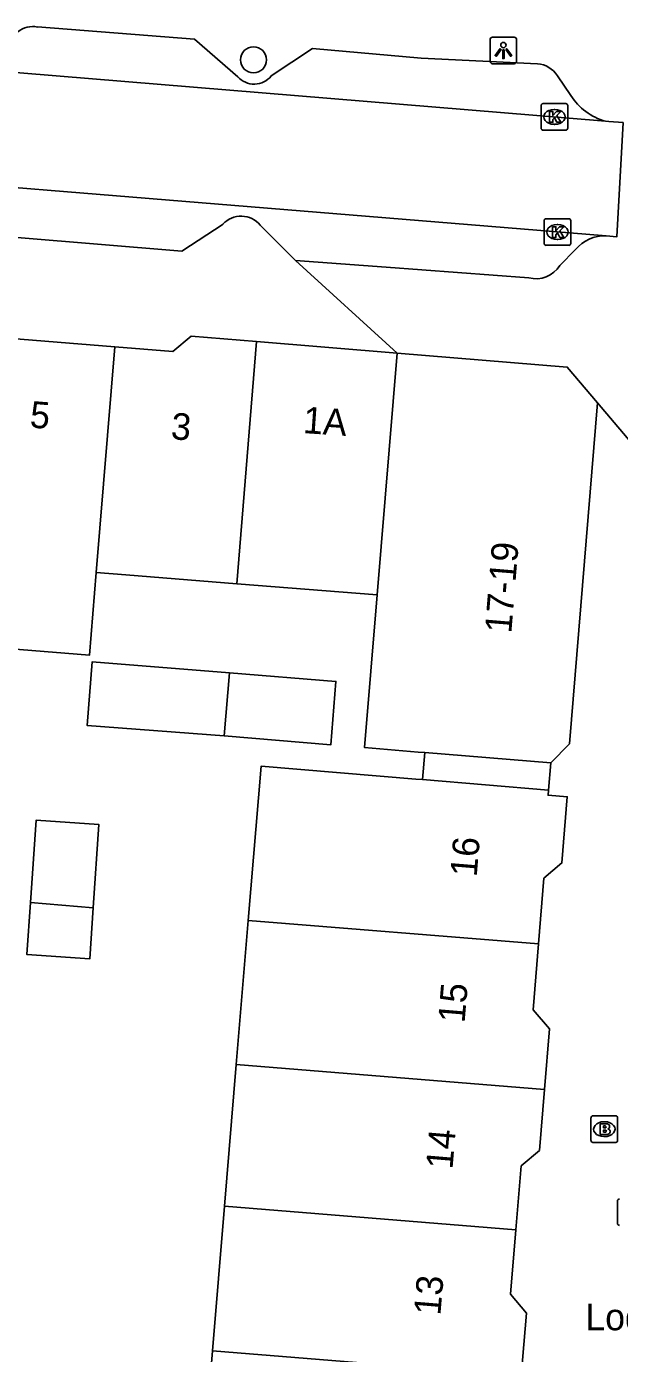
# Model space of a CAD drawing. Extents: x 159961 to 160856, y 382704 to 383353.
# Drawn here: x 160535.54 to 160557.81, y 383092.5 to 383142.37 of the extents above; entities that cross this region are included whole.
import ezdxf

# ---------------------------------------------------------------- set-up
doc = ezdxf.new("R2010")
doc.units = 0
for name, color, linetype in [('IMGEO_Boom', 7, 'Continuous'), ('IMGEO_Brandkraan', 7, 'Continuous'), ('IMGEO_Kolk', 7, 'Continuous'), ('IMGEO_Lichtpunt', 7, 'Continuous'), ('IMGEO_Openbare_ruimte_label', 7, 'Continuous'), ('IMGEO_Pand', 7, 'Continuous'), ('IMGEO_Pand_nummerreeks', 7, 'Continuous'), ('IMGEO_Pand_overbouw', 7, 'Continuous'), ('IMGEO_Rijbaan_lokaal_open', 7, 'Continuous'), ('IMGEO_Voetpad_open', 7, 'Continuous')]:
    doc.layers.add(name, color=color, linetype=linetype)

msp = doc.modelspace()

# ---------------------------------------------------------------- linework, layer by layer
at = {"layer": 'IMGEO_Boom'}
msp.add_circle((160544.063, 383141.118), 0.489, dxfattribs=at)
at = {"layer": 'IMGEO_Brandkraan'}
for p, q in [((160556.741, 383100.506), (160556.741, 383101.358)), ((160556.816, 383101.432), (160557.668, 383101.432)), ((160557.229, 383101.212), (160557.254, 383101.212)), ((160557.742, 383101.358), (160557.742, 383100.506)), ((160557.252, 383100.652), (160557.227, 383100.652)), ((160557.668, 383100.432), (160556.816, 383100.432))]:
    msp.add_line(p, q, dxfattribs=at)
for points in [[(160556.741, 383100.506), (160556.741, 383101.358)], [(160556.816, 383101.432), (160557.668, 383101.432)], [(160557.089, 383101.132), (160557.089, 383100.732), (160557.302, 383100.732)], [(160557.32, 383101.132), (160557.089, 383101.132)], [(160557.742, 383101.358), (160557.742, 383100.506)], [(160557.268, 383101.051), (160557.214, 383101.051), (160557.214, 383100.975)], [(160557.214, 383100.975), (160557.267, 383100.975)], [(160557.276, 383100.899), (160557.214, 383100.899), (160557.214, 383100.818)], [(160557.214, 383100.818), (160557.276, 383100.818)], [(160557.668, 383100.432), (160556.816, 383100.432)]]:
    msp.add_lwpolyline(points, dxfattribs=at)
for centre, radius, start, end in [((160556.818, 383101.356), 0.0765, 91.552, 178.448), ((160556.818, 383101.356), 0.0765, 91.552, 178.448), ((160557.324, 383100.987), 0.145, 59.4692, 91.5367), ((160557.349, 383101.034), 0.0922, 285.5137, 58.1501), ((160557.666, 383101.356), 0.0765, 1.552, 88.448), ((160557.666, 383101.356), 0.0765, 1.552, 88.448), ((160557.269, 383101.013), 0.0379, 267.8285, 90.9355), ((160557.277, 383100.858), 0.0404, 269.8759, 90.5077), ((160557.308, 383100.983), 0.251, 268.6676, 293.5347), ((160557.354, 383100.842), 0.105, 301.3115, 78.989), ((160556.818, 383100.508), 0.0765, 181.552, 268.448), ((160556.818, 383100.508), 0.0765, 181.552, 268.448), ((160557.666, 383100.508), 0.0765, 271.552, 358.448), ((160557.666, 383100.508), 0.0765, 271.552, 358.448)]:
    msp.add_arc(centre, radius, start, end, dxfattribs=at)
for centre, major_axis, ratio, start_param, end_param in [((160557.228, 383100.932), (-0.387, 0.002), 0.722429, 4.712389, 7.853982), ((160557.253, 383100.932), (-0.39, 0.002), 0.717154, 1.570796, 4.712389)]:
    msp.add_ellipse(centre, major_axis=major_axis, ratio=ratio, start_param=start_param, end_param=end_param, dxfattribs=at)
at = {"layer": 'IMGEO_Kolk'}
for p, q in [((160554.941, 383139.473), (160555.793, 383139.473)), ((160554.866, 383138.547), (160554.866, 383139.399)), ((160555.354, 383139.253), (160555.379, 383139.253)), ((160555.867, 383139.399), (160555.867, 383138.547)), ((160555.793, 383138.473), (160554.941, 383138.473)), ((160555.377, 383138.693), (160555.352, 383138.693)), ((160554.98, 383134.22), (160554.98, 383135.072)), ((160555.055, 383135.146), (160555.907, 383135.146)), ((160555.981, 383135.072), (160555.981, 383134.22)), ((160555.468, 383134.926), (160555.493, 383134.926)), ((160555.907, 383134.146), (160555.055, 383134.146)), ((160555.491, 383134.366), (160555.466, 383134.366)), ((160557.735, 383097.386), (160557.735, 383098.238))]:
    msp.add_line(p, q, dxfattribs=at)
for points in [[(160554.941, 383139.473), (160555.793, 383139.473)], [(160554.866, 383138.547), (160554.866, 383139.399)], [(160555.187, 383139.173), (160555.31, 383139.173), (160555.31, 383139.022), (160555.44, 383139.173), (160555.604, 383139.173), (160555.458, 383139.022), (160555.611, 383138.773), (160555.459, 383138.773), (160555.374, 383138.937), (160555.31, 383138.87), (160555.31, 383138.773), (160555.187, 383138.773), (160555.187, 383139.173)], [(160555.867, 383139.399), (160555.867, 383138.547)], [(160555.793, 383138.473), (160554.941, 383138.473)], [(160554.98, 383134.22), (160554.98, 383135.072)], [(160555.055, 383135.146), (160555.907, 383135.146)], [(160555.981, 383135.072), (160555.981, 383134.22)], [(160555.301, 383134.846), (160555.424, 383134.846), (160555.424, 383134.695), (160555.554, 383134.846), (160555.718, 383134.846), (160555.572, 383134.695), (160555.725, 383134.446), (160555.573, 383134.446), (160555.488, 383134.61), (160555.424, 383134.543), (160555.424, 383134.446), (160555.301, 383134.446), (160555.301, 383134.846)], [(160555.907, 383134.146), (160555.055, 383134.146)], [(160557.735, 383097.386), (160557.735, 383098.238)]]:
    msp.add_lwpolyline(points, dxfattribs=at)
for centre, start, end in [((160554.943, 383139.397), 91.552, 178.448), ((160554.943, 383139.397), 91.552, 178.448), ((160555.791, 383139.397), 1.552, 88.448), ((160555.791, 383139.397), 1.552, 88.448), ((160554.943, 383138.549), 181.552, 268.448), ((160554.943, 383138.549), 181.552, 268.448), ((160555.791, 383138.549), 271.552, 358.448), ((160555.791, 383138.549), 271.552, 358.448), ((160555.057, 383135.07), 91.552, 178.448), ((160555.057, 383135.07), 91.552, 178.448), ((160555.905, 383135.07), 1.552, 88.448), ((160555.905, 383135.07), 1.552, 88.448), ((160555.057, 383134.222), 181.552, 268.448), ((160555.057, 383134.222), 181.552, 268.448), ((160555.905, 383134.222), 271.552, 358.448), ((160555.905, 383134.222), 271.552, 358.448), ((160557.812, 383098.236), 91.552, 178.448), ((160557.812, 383098.236), 91.552, 178.448), ((160557.812, 383097.388), 181.552, 268.448), ((160557.812, 383097.388), 181.552, 268.448)]:
    msp.add_arc(centre, 0.0765, start, end, dxfattribs=at)
for centre, major_axis, ratio, start_param, end_param in [((160555.353, 383138.973), (-0.387, 0.002), 0.722429, 4.712389, 7.853982), ((160555.378, 383138.973), (-0.39, 0.002), 0.717154, 1.570796, 4.712389), ((160555.467, 383134.646), (-0.387, 0.002), 0.722429, 4.712389, 7.853982), ((160555.492, 383134.646), (-0.39, 0.002), 0.717154, 1.570796, 4.712389)]:
    msp.add_ellipse(centre, major_axis=major_axis, ratio=ratio, start_param=start_param, end_param=end_param, dxfattribs=at)
at = {"layer": 'IMGEO_Lichtpunt'}
for p, q in [((160553.854, 383141.968), (160553.046, 383141.968)), ((160553.854, 383141.968), (160553.046, 383141.968)), ((160552.952, 383141.873), (160552.952, 383141.066)), ((160552.952, 383141.873), (160552.952, 383141.066)), ((160553.948, 383141.066), (160553.948, 383141.873)), ((160553.948, 383141.066), (160553.948, 383141.873)), ((160553.046, 383140.972), (160553.854, 383140.972)), ((160553.046, 383140.972), (160553.854, 383140.972))]:
    msp.add_line(p, q, dxfattribs=at)
for points in [[(160553.326, 383141.537), (160553.365, 383141.509), (160553.177, 383141.247), (160553.139, 383141.274), (160553.326, 383141.537)], [(160553.428, 383141.489), (160553.475, 383141.489), (160553.475, 383141.167), (160553.428, 383141.167), (160553.428, 383141.489)], [(160553.538, 383141.509), (160553.576, 383141.536), (160553.763, 383141.274), (160553.724, 383141.246), (160553.538, 383141.509)]]:
    msp.add_lwpolyline(points, dxfattribs=at)
msp.add_circle((160553.451, 383141.671), 0.0994, dxfattribs=at)
for centre, start, end in [((160553.046, 383141.873), 90, 180), ((160553.046, 383141.873), 90, 180), ((160553.854, 383141.873), 0, 90), ((160553.854, 383141.873), 0, 90), ((160553.046, 383141.066), 180, 270), ((160553.046, 383141.066), 180, 270), ((160553.854, 383141.066), 270, 0), ((160553.854, 383141.066), 270, 360)]:
    msp.add_arc(centre, 0.0946, start, end, dxfattribs=at)
at = {"layer": 'IMGEO_Pand'}
for points in [[(160533.579, 383130.763), (160538.853, 383130.33)], [(160538.853, 383130.33), (160541.033, 383130.151), (160541.719, 383130.732), (160544.179, 383130.53)], [(160543.432, 383121.431), (160544.179, 383130.53)], [(160544.179, 383130.53), (160549.454, 383130.098)], [(160538.853, 383130.33), (160538.157, 383121.853)], [(160549.454, 383130.098), (160548.708, 383121.009)], [(160549.454, 383130.098), (160555.849, 383129.573), (160556.987, 383128.232)], [(160555.231, 383114.694), (160555.936, 383115.416), (160556.987, 383128.232)], [(160532.627, 383119.172), (160537.902, 383118.75), (160538.157, 383121.853)], [(160538.157, 383121.853), (160539.263, 383121.764), (160543.432, 383121.431)], [(160543.432, 383121.431), (160548.708, 383121.009)], [(160548.708, 383121.009), (160548.237, 383115.268), (160550.248, 383115.103), (160550.499, 383115.082), (160555.231, 383114.694)], [(160543.157, 383118.078), (160538.001, 383118.49), (160537.811, 383116.104), (160542.963, 383115.716)], [(160543.157, 383118.078), (160542.963, 383115.716)], [(160542.963, 383115.716), (160546.965, 383115.372), (160547.156, 383117.758), (160543.157, 383118.078)], [(160555.148, 383113.674), (160550.415, 383114.066), (160550.166, 383114.087), (160544.347, 383114.57), (160543.866, 383108.779)], [(160554.766, 383107.891), (160554.968, 383110.361), (160555.646, 383110.936), (160555.85, 383113.423), (160555.132, 383113.481), (160555.148, 383113.674)], [(160535.686, 383109.446), (160535.896, 383112.542), (160538.252, 383112.382), (160538.04, 383109.254)], [(160538.04, 383109.254), (160537.909, 383107.33), (160535.553, 383107.49), (160535.686, 383109.446)], [(160535.686, 383109.446), (160538.04, 383109.254)], [(160543.417, 383103.361), (160543.866, 383108.779)], [(160543.866, 383108.779), (160554.766, 383107.891)], [(160554.99, 383102.418), (160555.177, 383104.698), (160554.563, 383105.421), (160554.766, 383107.891)], [(160543.417, 383103.361), (160542.975, 383098.034)], [(160554.99, 383102.418), (160543.417, 383103.361)], [(160553.916, 383097.142), (160554.116, 383099.553), (160554.803, 383100.134), (160554.99, 383102.418)], [(160542.975, 383098.034), (160542.524, 383092.606)], [(160542.975, 383098.034), (160553.916, 383097.142)], [(160554.123, 383091.66), (160554.319, 383094.017), (160553.715, 383094.73), (160553.916, 383097.142)], [(160542.083, 383087.289), (160542.524, 383092.606)], [(160542.524, 383092.606), (160554.123, 383091.66)]]:
    msp.add_lwpolyline(points, dxfattribs=at)
at = {"layer": 'IMGEO_Pand_overbouw'}
msp.add_lwpolyline([(160555.231, 383114.694), (160550.499, 383115.082), (160550.415, 383114.066), (160555.148, 383113.674)], close=True, dxfattribs=at)
at = {"layer": 'IMGEO_Rijbaan_lokaal_open'}
for points in [[(160557.283, 383138.813), (160514.64, 383142.331)], [(160557.95, 383138.762), (160557.408, 383138.803), (160557.283, 383138.813)], [(160557.309, 383134.497), (160557.706, 383134.464), (160557.95, 383138.762)], [(160514.433, 383138.001), (160514.686, 383137.98), (160557.309, 383134.497)]]:
    msp.add_lwpolyline(points, dxfattribs=at)
at = {"layer": 'IMGEO_Voetpad_open'}
for points in [[(160535.953, 383142.351), (160541.841, 383141.888), (160543.47, 383140.481)], [(160544.732, 383140.512), (160546.283, 383141.539), (160550.357, 383141.177), (160554.726, 383140.961)], [(160555.477, 383140.519), (160555.988, 383139.773)], [(160542.917, 383134.94), (160541.368, 383133.93), (160525.821, 383135.217)], [(160545.635, 383133.579), (160544.315, 383134.904)], [(160556.163, 383133.984), (160555.568, 383133.385)], [(160549.454, 383130.098), (160545.635, 383133.579)], [(160554.402, 383132.922), (160549.041, 383133.329), (160545.635, 383133.579)], [(160556.987, 383128.232), (160561.796, 383122.548)], [(160555.148, 383113.674), (160555.231, 383114.694)]]:
    msp.add_lwpolyline(points, dxfattribs=at)
for centre, radius, start, end in [((160535.776, 383141.455), 0.913, 78.8402, 128.1746), ((160554.688, 383140.038), 0.924, 31.3906, 87.6517), ((160544.088, 383141.031), 0.827, 221.6677, 321.1466), ((160557.876, 383140.966), 2.234, 212.2964, 254.6036), ((160543.6, 383134.316), 0.926, 39.4649, 137.5849), ((160557.227, 383133.143), 1.357, 86.5536, 141.6771), ((160554.666, 383133.956), 1.067, 255.6596, 327.6549)]:
    msp.add_arc(centre, radius, start, end, dxfattribs=at)

# ---------------------------------------------------------------- texts
at = {"layer": 'IMGEO_Openbare_ruimte_label'}
msp.add_text('Lodewijk Napoleonplein', height=1, dxfattribs=at).set_placement((160556.531, 383093.374))
at = {"layer": 'IMGEO_Pand_nummerreeks'}
for s, rotation, p in [('5', 355.3075, (160535.637, 383127.303)), ('1A', 356.1325, (160545.906, 383127.092)), ('3', 355.3075, (160540.936, 383126.868)), ('17-19', 85.3134, (160553.746, 383119.546)), ('16', 85.2733, (160552.446, 383110.393)), ('15', 85.2739, (160551.991, 383104.9)), ('14', 85.2739, (160551.537, 383099.406)), ('13', 85.2739, (160551.082, 383093.913))]:
    msp.add_text(s, height=1, rotation=rotation, dxfattribs=at).set_placement(p)

doc.saveas('drawing.dxf')
